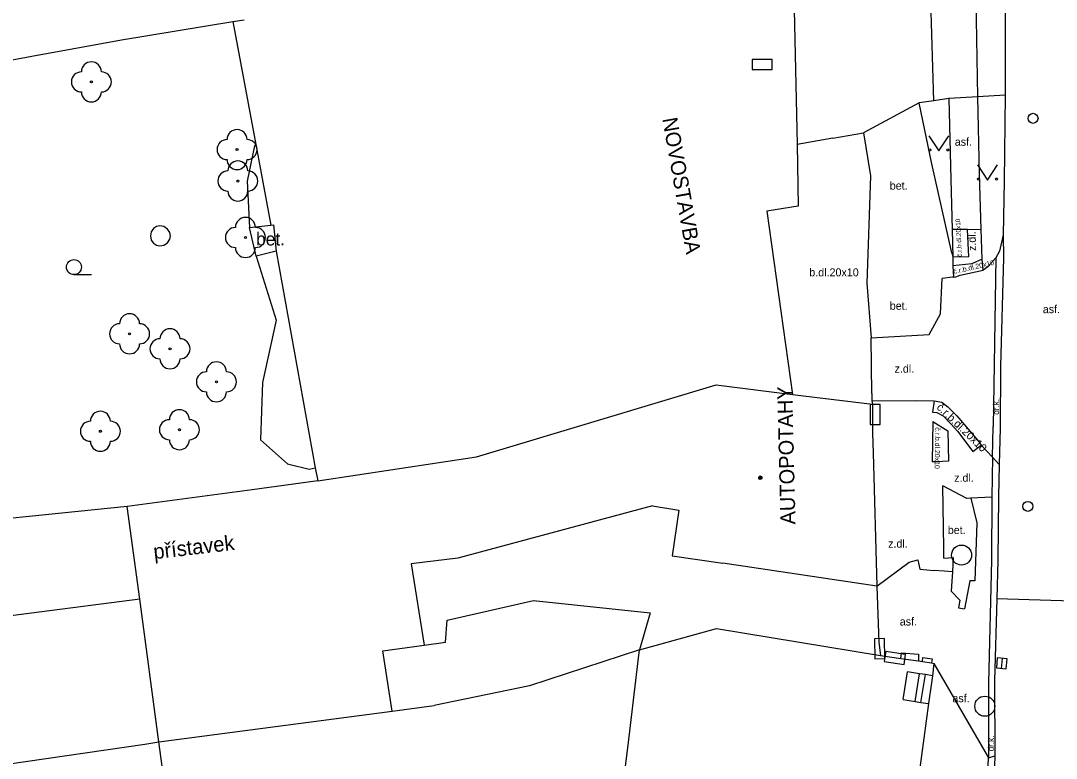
# Model space of a CAD drawing. Extents: x -596229 to -595156, y -1161237 to -1159376.
# Drawn here: x -595437.1 to -595385.3, y -1160815.3 to -1160778.5 of the extents above; entities that cross this region are included whole.
import ezdxf

# ---------------------------------------------------------------- set-up
doc = ezdxf.new("R2010")
doc.units = 0
for name, color, linetype in [('DOP - rozhrani ploch obecne', 7, 'Continuous'), ('Level 22', 7, 'Continuous'), ('Level 24', 7, 'Continuous'), ('Level 27', 7, 'Continuous'), ('Level 28', 7, 'Continuous'), ('Level 36', 7, 'Continuous'), ('Level 39', 7, 'Continuous'), ('silnoproud - povrch.  znaky a  RIS  skut. velikost', 7, 'Continuous'), ('Specificka linie pasportu komunikaci', 7, 'Continuous'), ('TM - budovy zdene_ betonove - NP', 7, 'Continuous'), ('TM - budovy zdene_ betonove - VP', 7, 'Continuous'), ('TM - chodniky - VP', 7, 'Continuous'), ('TM - dolni hrana svahu', 7, 'Continuous'), ('TM - komunikace - VP', 7, 'Continuous'), ('TM - letecke snimky - pomocna linie', 7, 'Continuous'), ('TM - plot drateny_ kovovy - VP', 7, 'Continuous'), ('TM - plot zdeny_ ohradni zed - VP', 7, 'Continuous'), ('TM - podezdivka plotu - VP', 7, 'Continuous'), ('TM - pomocna konstrukcni linie', 7, 'Continuous'), ('TM - popis objektu', 7, 'Continuous'), ('TM - popis povrchu', 7, 'Continuous'), ('TM - poznamka', 7, 'Continuous'), ('TM - rozhrani mezi zpev. plochami mezi sebou - VP', 7, 'Continuous'), ('TM - rozhrani ploch obecne - VP', 7, 'Continuous'), ('TM - schody - VP', 7, 'Continuous'), ('TM - vjezd na pozemek', 7, 'Continuous'), ('TM - vstup do budovy - nerozlisene', 7, 'Continuous')]:
    doc.layers.add(name, color=color, linetype=linetype)

msp = doc.modelspace()

# ---------------------------------------------------------------- linework, layer by layer
at = {"layer": 'DOP - rozhrani ploch obecne'}
for points in [[(-595426.49, -1160778.56), (-595425.34, -1160784.7)], [(-595425.34, -1160784.7), (-595424.59, -1160788.72)], [(-595424.32, -1160790.03), (-595422.37, -1160800.85)], [(-595422.37, -1160800.85), (-595422.25, -1160801.5)]]:
    msp.add_lwpolyline(points, dxfattribs=at)
at = {"layer": 'Level 22'}
for centre in [(-595433.56, -1160781.57), (-595426.28, -1160784.95), (-595426.24, -1160786.52), (-595425.86, -1160789.34), (-595431.65, -1160794.15), (-595429.63, -1160794.9), (-595427.31, -1160796.55), (-595433.11, -1160799.02), (-595429.16, -1160798.94)]:
    msp.add_circle(centre, 0.05, dxfattribs=at)
for centre, start, end in [((-595433.56, -1160781.07), 0, 180), ((-595434.06, -1160781.57), 90, 270), ((-595433.06, -1160781.57), 270, 90), ((-595433.56, -1160782.07), 180, 0), ((-595426.28, -1160784.45), 0, 180), ((-595426.78, -1160784.95), 90, 270), ((-595425.78, -1160784.95), 270, 90), ((-595426.28, -1160785.45), 180, 0), ((-595426.24, -1160786.02), 0, 180), ((-595426.74, -1160786.52), 90, 270), ((-595425.74, -1160786.52), 270, 90), ((-595426.24, -1160787.02), 180, 0), ((-595425.86, -1160788.84), 0, 180), ((-595426.36, -1160789.34), 90, 270), ((-595425.36, -1160789.34), 270, 90), ((-595425.86, -1160789.84), 180, 0), ((-595431.65, -1160793.65), 0, 180), ((-595432.15, -1160794.15), 90, 270), ((-595431.15, -1160794.15), 270, 90), ((-595430.13, -1160794.9), 90, 270), ((-595429.63, -1160794.4), 0, 180), ((-595429.13, -1160794.9), 270, 90), ((-595431.65, -1160794.65), 180, 0), ((-595429.63, -1160795.4), 180, 0), ((-595427.31, -1160796.05), 0, 180), ((-595427.81, -1160796.55), 90, 270), ((-595426.81, -1160796.55), 270, 90), ((-595427.31, -1160797.05), 180, 0), ((-595433.11, -1160798.52), 0, 180), ((-595429.16, -1160798.44), 0, 180), ((-595433.61, -1160799.02), 90, 270), ((-595432.61, -1160799.02), 270, 90), ((-595429.66, -1160798.94), 90, 270), ((-595428.66, -1160798.94), 270, 90), ((-595433.11, -1160799.52), 180, 0), ((-595429.16, -1160799.44), 180, 0)]:
    msp.add_arc(centre, 0.5, start, end, dxfattribs=at)
at = {"layer": 'Level 24'}
for points in [[(-595399.532, -1160780.451), (-595400.532, -1160780.451), (-595400.532, -1160780.951), (-595399.532, -1160780.951)], [(-595394.131, -1160798.678), (-595394.131, -1160797.678), (-595394.631, -1160797.678), (-595394.631, -1160798.678)], [(-595393.9, -1160810.371), (-595393.925, -1160809.371), (-595394.425, -1160809.384), (-595394.399, -1160810.383)], [(-595392.872, -1160810.167), (-595393.86, -1160810.019), (-595393.935, -1160810.513), (-595392.946, -1160810.661)]]:
    msp.add_lwpolyline(points, close=True, dxfattribs=at)
at = {"layer": 'Level 27'}
msp.add_line((-595388.035, -1160810.361), (-595388.085, -1160810.859), dxfattribs=at)
msp.add_lwpolyline([(-595388.284, -1160810.337), (-595388.333, -1160810.834), (-595387.836, -1160810.883), (-595387.787, -1160810.386)], close=True, dxfattribs=at)
for centre in [(-595390.07, -1160805.2), (-595388.91, -1160812.75)]:
    msp.add_circle(centre, 0.5, dxfattribs=at)
at = {"layer": 'Level 28'}
for centre in [(-595386.5, -1160783.39), (-595386.76, -1160802.77)]:
    msp.add_circle(centre, 0.25, dxfattribs=at)
at = {"layer": 'Level 36'}
msp.add_line((-595434.43, -1160791.195), (-595433.555, -1160791.195), dxfattribs=at)
for points in [[(-595391.71, -1160784.27), (-595391.21, -1160785.02), (-595390.71, -1160784.27)], [(-595389.27, -1160785.72), (-595388.77, -1160786.47), (-595388.27, -1160785.72)]]:
    msp.add_lwpolyline(points, dxfattribs=at)
for centre, radius in [((-595391.66, -1160784.97), 0.05), ((-595390.761, -1160784.97), 0.05), ((-595389.22, -1160786.42), 0.05), ((-595388.321, -1160786.42), 0.05), ((-595434.43, -1160790.82), 0.375)]:
    msp.add_circle(centre, radius, dxfattribs=at)
at = {"layer": 'Level 39'}
for radius in [0.09, 0.0398]:
    msp.add_circle((-595400.13, -1160801.34), radius, dxfattribs=at)
at = {"layer": 'silnoproud - povrch.  znaky a  RIS  skut. velikost'}
msp.add_lwpolyline([(-595392.03, -1160810.52), (-595392, -1160810.31), (-595391.54, -1160810.38), (-595391.57, -1160810.59)], dxfattribs=at)
at = {"layer": 'Specificka linie pasportu komunikaci'}
for points in [[(-595390.71, -1160782.4), (-595391.46, -1160782.51)], [(-595389.25, -1160782.31), (-595390.71, -1160782.4)], [(-595387.9, -1160782.24), (-595389.25, -1160782.31)], [(-595392.19, -1160782.62), (-595394.97, -1160784.11)], [(-595391.46, -1160782.51), (-595392.19, -1160782.62)], [(-595384.53, -1160807.5), (-595388.31, -1160807.39)], [(-595391.45, -1160810.61), (-595388.72, -1160815.32)], [(-595388.72, -1160815.32), (-595388.41, -1160815.22)]]:
    msp.add_lwpolyline(points, dxfattribs=at)
at = {"layer": 'TM - budovy zdene_ betonove - NP'}
for points in [[(-595392.99, -1160812.42), (-595392.77, -1160811.03)], [(-595392.18, -1160811.13), (-595392.77, -1160811.03)], [(-595391.88, -1160811.17), (-595392.18, -1160811.13)], [(-595391.53, -1160811.23), (-595391.88, -1160811.17)], [(-595392.99, -1160812.42), (-595392.39, -1160812.51)], [(-595392.39, -1160812.51), (-595392.1, -1160812.56)], [(-595392.1, -1160812.56), (-595391.72, -1160812.61)]]:
    msp.add_lwpolyline(points, dxfattribs=at)
at = {"layer": 'TM - budovy zdene_ betonove - VP'}
for points in [[(-595398.43, -1160777.97), (-595398.29, -1160784.7)], [(-595432.06, -1160779.47), (-595426.49, -1160778.56)], [(-595426.49, -1160778.56), (-595425.93, -1160778.47)], [(-595436.54, -1160780.29), (-595432.06, -1160779.47)], [(-595441.92, -1160781.28), (-595436.54, -1160780.29)], [(-595398.29, -1160784.7), (-595398.23, -1160787.77), (-595399.8, -1160788.03)], [(-595399.8, -1160788.03), (-595398.52, -1160797.18)], [(-595414.32, -1160800.3), (-595407.94, -1160798.38), (-595402.33, -1160796.7)], [(-595402.33, -1160796.7), (-595398.52, -1160797.18)], [(-595398.52, -1160797.18), (-595394.52, -1160797.66)], [(-595394.52, -1160797.66), (-595394.52, -1160799.11)], [(-595422.25, -1160801.5), (-595414.32, -1160800.3)], [(-595394.49, -1160800.1), (-595394.3, -1160806.75)], [(-595422.25, -1160801.5), (-595425.52, -1160801.94)], [(-595425.52, -1160801.94), (-595431.77, -1160802.78)], [(-595431.77, -1160802.78), (-595442.56, -1160803.87)], [(-595431.14, -1160807.41), (-595431.77, -1160802.78)], [(-595405.51, -1160802.74), (-595415.24, -1160805.36)], [(-595415.24, -1160805.36), (-595417.58, -1160805.64)], [(-595417.58, -1160805.64), (-595416.92, -1160809.7)], [(-595394.3, -1160806.75), (-595402, -1160805.61)], [(-595431.14, -1160807.41), (-595441.99, -1160808.8)], [(-595430.18, -1160814.53), (-595431.14, -1160807.41)], [(-595406.16, -1160809.93), (-595402.32, -1160808.87)], [(-595402.32, -1160808.87), (-595394.13, -1160810.21)], [(-595406.23, -1160810.49), (-595406.16, -1160809.93)], [(-595394.13, -1160810.21), (-595393.1, -1160810.36)], [(-595393.1, -1160810.36), (-595392.23, -1160810.49)], [(-595406.73, -1160814.69), (-595406.23, -1160810.49)], [(-595392.23, -1160810.49), (-595392.03, -1160810.52)], [(-595392.03, -1160810.52), (-595391.57, -1160810.59)], [(-595391.57, -1160810.59), (-595391.45, -1160810.61)], [(-595391.45, -1160810.61), (-595391.53, -1160811.23)], [(-595391.53, -1160811.23), (-595391.72, -1160812.61)], [(-595430.18, -1160814.53), (-595418.52, -1160813)], [(-595391.72, -1160812.61), (-595393.12, -1160823)], [(-595430.88, -1160814.64), (-595430.18, -1160814.53)], [(-595429.62, -1160818.68), (-595430.18, -1160814.53)], [(-595440.76, -1160816.08), (-595430.88, -1160814.64)], [(-595406.91, -1160816.14), (-595406.73, -1160814.69)]]:
    msp.add_lwpolyline(points, dxfattribs=at)
at = {"layer": 'TM - chodniky - VP'}
for points in [[(-595389.25, -1160782.31), (-595389.47, -1160769.75), (-595389.66, -1160756.93)], [(-595390.71, -1160782.4), (-595390.6, -1160786.44), (-595390.54, -1160788.94)], [(-595389.1, -1160788.93), (-595389.18, -1160786.17), (-595389.25, -1160782.31)], [(-595390.54, -1160788.94), (-595390.51, -1160790.33)], [(-595389.05, -1160790.42), (-595389.1, -1160788.93)], [(-595389, -1160790.97), (-595389.05, -1160790.42)]]:
    msp.add_lwpolyline(points, dxfattribs=at)
at = {"layer": 'TM - dolni hrana svahu'}
for points in [[(-595425.41, -1160784.76), (-595425.78, -1160786.52)], [(-595425.34, -1160784.7), (-595425.41, -1160784.76)], [(-595425.78, -1160786.52), (-595425.66, -1160788.84)], [(-595425.33, -1160790.28), (-595424.33, -1160793.47)], [(-595424.33, -1160793.47), (-595425, -1160796.58)], [(-595425, -1160796.58), (-595425.1, -1160799.45)], [(-595425.1, -1160799.45), (-595423.75, -1160800.65)], [(-595423.75, -1160800.65), (-595422.68, -1160800.91), (-595422.37, -1160800.85)]]:
    msp.add_lwpolyline(points, dxfattribs=at)
at = {"layer": 'TM - komunikace - VP'}
for points in [[(-595387.88, -1160772.37), (-595387.88, -1160772.75), (-595387.9, -1160782.24)], [(-595387.9, -1160782.24), (-595387.94, -1160786.52), (-595388, -1160789.21)], [(-595390.55, -1160790.11), (-595391.56, -1160785.67), (-595392.19, -1160782.62)], [(-595388, -1160789.21), (-595388.17, -1160790.03)], [(-595390.55, -1160790.11), (-595390.51, -1160790.33)], [(-595388.17, -1160790.03), (-595388.36, -1160790.36)], [(-595390.51, -1160790.33), (-595390.5, -1160790.76)], [(-595390.5, -1160790.76), (-595390.47, -1160791.32)], [(-595388.36, -1160790.36), (-595388.76, -1160790.81)], [(-595390.47, -1160791.32), (-595390.36, -1160791.3), (-595390.14, -1160791.23), (-595389, -1160790.97)], [(-595388.76, -1160790.81), (-595389, -1160790.97)], [(-595394.55, -1160797.5), (-595392.39, -1160797.49), (-595391.44, -1160797.5)], [(-595391.44, -1160797.5), (-595391.06, -1160797.57), (-595390.75, -1160797.8), (-595390.3, -1160798.24), (-595389.26, -1160799.48), (-595389.09, -1160799.71)], [(-595389.09, -1160799.71), (-595388.53, -1160800.31)], [(-595388.53, -1160800.31), (-595388.19, -1160800.68)], [(-595388.19, -1160800.68), (-595388.23, -1160802.29), (-595388.26, -1160805.46), (-595388.31, -1160807.39)], [(-595388.31, -1160807.39), (-595388.43, -1160811.48)], [(-595388.43, -1160811.48), (-595388.41, -1160815.22)], [(-595388.41, -1160815.22), (-595388.72, -1160824.82)]]:
    msp.add_lwpolyline(points, dxfattribs=at)
at = {"layer": 'TM - letecke snimky - pomocna linie'}
for points in [[(-595405.51, -1160802.74), (-595404.2, -1160802.96), (-595404.54, -1160805.24), (-595402, -1160805.61)], [(-595416.92, -1160809.7), (-595415.86, -1160809.55), (-595415.78, -1160808.45), (-595411.46, -1160807.47), (-595405.64, -1160808.08), (-595406.16, -1160809.93)], [(-595418.52, -1160813), (-595418.99, -1160809.98), (-595416.92, -1160809.7)]]:
    msp.add_lwpolyline(points, dxfattribs=at)
at = {"layer": 'TM - plot drateny_ kovovy - VP'}
msp.add_lwpolyline([(-595391.46, -1160782.51), (-595391.8, -1160770.84), (-595392.76, -1160757.53)], dxfattribs=at)
at = {"layer": 'TM - plot zdeny_ ohradni zed - VP'}
msp.add_lwpolyline([(-595406.16, -1160809.93), (-595411.66, -1160811.73), (-595416.42, -1160812.72)], dxfattribs=at)
at = {"layer": 'TM - podezdivka plotu - VP'}
for points in [[(-595393.1, -1160810.36), (-595393.07, -1160810.09)], [(-595393.07, -1160810.09), (-595392.23, -1160810.15), (-595392.23, -1160810.49)]]:
    msp.add_lwpolyline(points, dxfattribs=at)
at = {"layer": 'TM - pomocna konstrukcni linie'}
for points in [[(-595396.51, -1160784.38), (-595398.29, -1160784.7)], [(-595394.55, -1160797.5), (-595394.52, -1160797.66)]]:
    msp.add_lwpolyline(points, dxfattribs=at)
at = {"layer": 'TM - rozhrani mezi zpev. plochami mezi sebou - VP'}
for points in [[(-595396.51, -1160784.38), (-595394.97, -1160784.11)], [(-595394.97, -1160784.11), (-595394.62, -1160786.26), (-595394.81, -1160791.62), (-595394.59, -1160794.35)], [(-595389.78, -1160788.94), (-595390.54, -1160788.94)], [(-595389.78, -1160788.94), (-595389.1, -1160788.93)], [(-595389.7, -1160790.31), (-595389.78, -1160788.94)], [(-595389.7, -1160790.31), (-595390.51, -1160790.33)], [(-595389.05, -1160790.42), (-595389.56, -1160790.66), (-595390.5, -1160790.76)], [(-595394.59, -1160794.35), (-595391.69, -1160794.19), (-595391.12, -1160793.16), (-595391.04, -1160791.39)], [(-595390.47, -1160791.32), (-595390.53, -1160791.32), (-595391.04, -1160791.39)], [(-595394.55, -1160797.14), (-595394.59, -1160794.35)], [(-595394.55, -1160797.14), (-595394.55, -1160797.5)], [(-595391.44, -1160797.5), (-595391.53, -1160798.07), (-595391.31, -1160798.08), (-595390.99, -1160798.25), (-595390.59, -1160798.67), (-595390.28, -1160799.01), (-595389.5, -1160800.03), (-595389.09, -1160799.71)], [(-595391.51, -1160798.53), (-595390.76, -1160799), (-595390.73, -1160800.52), (-595391.03, -1160800.53), (-595391.2, -1160800.54), (-595391.35, -1160800.54), (-595391.54, -1160800.55)], [(-595391.51, -1160798.53), (-595391.54, -1160800.55)], [(-595389.8, -1160802.37), (-595391.01, -1160801.75)], [(-595390.95, -1160805.36), (-595390.96, -1160804.85), (-595391.01, -1160801.75)], [(-595389.61, -1160802.36), (-595389.31, -1160803.59), (-595389.4, -1160806.49), (-595389.65, -1160806.49), (-595389.93, -1160807.88)], [(-595389.61, -1160802.36), (-595389.8, -1160802.37)], [(-595388.56, -1160802.31), (-595389.61, -1160802.36)], [(-595394.3, -1160806.75), (-595392.69, -1160805.56)], [(-595392.69, -1160805.56), (-595392.25, -1160805.44), (-595392.15, -1160805.91)], [(-595390.95, -1160805.36), (-595390.49, -1160805.33), (-595390.53, -1160806.04)], [(-595392.15, -1160805.91), (-595391.46, -1160805.97)], [(-595390.94, -1160806.01), (-595391.46, -1160805.97)], [(-595390.53, -1160806.04), (-595390.94, -1160806.01)], [(-595390.53, -1160806.04), (-595390.55, -1160806.5), (-595390.59, -1160807.01), (-595390.16, -1160807.45), (-595390.22, -1160807.84), (-595389.93, -1160807.88)], [(-595389.15, -1160824.95), (-595388.72, -1160815.32)]]:
    msp.add_lwpolyline(points, dxfattribs=at)
at = {"layer": 'TM - rozhrani ploch obecne - VP'}
for points in [[(-595430.57, -1160789.05), (-595430.61, -1160789.26)], [(-595430.45, -1160788.9), (-595430.57, -1160789.05)], [(-595430.31, -1160788.8), (-595430.45, -1160788.9)], [(-595430.13, -1160788.76), (-595430.31, -1160788.8)], [(-595429.93, -1160788.8), (-595430.13, -1160788.76)], [(-595429.75, -1160788.92), (-595429.93, -1160788.8)], [(-595429.64, -1160789.09), (-595429.75, -1160788.92)], [(-595429.61, -1160789.26), (-595429.64, -1160789.09)], [(-595425.66, -1160788.84), (-595424.59, -1160788.72)], [(-595425.33, -1160790.28), (-595425.66, -1160788.84)], [(-595424.59, -1160788.72), (-595424.46, -1160788.71)], [(-595424.46, -1160788.71), (-595424.32, -1160790.03)], [(-595388, -1160789.21), (-595387.98, -1160790.35), (-595388.12, -1160795.79)], [(-595430.61, -1160789.26), (-595430.57, -1160789.47)], [(-595430.57, -1160789.47), (-595430.45, -1160789.63)], [(-595430.45, -1160789.63), (-595430.31, -1160789.72)], [(-595430.31, -1160789.72), (-595430.13, -1160789.76)], [(-595430.13, -1160789.76), (-595429.93, -1160789.72)], [(-595429.93, -1160789.72), (-595429.75, -1160789.61)], [(-595429.75, -1160789.61), (-595429.64, -1160789.43)], [(-595429.64, -1160789.43), (-595429.61, -1160789.26)], [(-595424.32, -1160790.03), (-595425.33, -1160790.28)], [(-595388.36, -1160790.36), (-595388.45, -1160795.67)], [(-595388.45, -1160795.67), (-595388.49, -1160798.78)], [(-595388.12, -1160795.79), (-595388.14, -1160798.86)], [(-595388.53, -1160800.31), (-595388.49, -1160798.78)], [(-595388.14, -1160798.86), (-595388.19, -1160800.68)], [(-595388.53, -1160800.31), (-595388.56, -1160802.31)], [(-595388.56, -1160802.31), (-595388.58, -1160805.46), (-595388.72, -1160811.58)], [(-595394.2, -1160809.56), (-595394.13, -1160810.21)], [(-595388.72, -1160811.58), (-595388.72, -1160815.32)], [(-595418.52, -1160813), (-595416.42, -1160812.72)]]:
    msp.add_lwpolyline(points, dxfattribs=at)
at = {"layer": 'TM - schody - VP'}
for points in [[(-595392.39, -1160812.51), (-595392.18, -1160811.13)], [(-595392.1, -1160812.56), (-595391.88, -1160811.17)]]:
    msp.add_lwpolyline(points, dxfattribs=at)
at = {"layer": 'TM - vjezd na pozemek'}
msp.add_lwpolyline([(-595394.3, -1160806.75), (-595394.2, -1160809.56)], dxfattribs=at)
at = {"layer": 'TM - vstup do budovy - nerozlisene'}
msp.add_lwpolyline([(-595394.52, -1160799.11), (-595394.49, -1160800.1)], dxfattribs=at)

# ---------------------------------------------------------------- texts
at = {"layer": 'TM - popis objektu'}
for s, rotation, p in [('NOVOSTAVBA', 280, (-595405.03, -1160783.41)), ('AUTOPOTAHY', 91.3864, (-595398.37, -1160803.67))]:
    msp.add_text(s, height=0.75, rotation=rotation, dxfattribs=at).set_placement(p)
at = {"layer": 'TM - popis povrchu'}
for s, height, rotation, p in [('asf.', 0.4, 0.0894, (-595390.41, -1160784.76)), ('bet.', 0.4, 359.9907, (-595393.66, -1160786.95)), ('č.r.b.dl.20x10', 0.23, 93, (-595390.05, -1160790.3)), ('z.dl.', 0.4, 92, (-595389.34, -1160790.01)), ('č.r.b.dl.20x10', 0.25, 13, (-595390.45, -1160791.17)), ('b.dl.20x10', 0.4, 359.9907, (-595397.68, -1160791.28)), ('bet.', 0.4, 359.9907, (-595393.66, -1160792.95)), ('asf.', 0.4, 0.0894, (-595386.01, -1160793.12)), ('z.dl.', 0.4, 359.9907, (-595393.42, -1160796.09)), ('dr.k.', 0.3, 89.6175, (-595388.2, -1160798.19)), ('č.r.b.dl.20x10', 0.4, 316, (-595391.35, -1160797.86)), ('č.r.b.dl.20x10', 0.25, 269, (-595391.38, -1160798.82)), ('z.dl.', 0.4, 359.9907, (-595390.44, -1160801.54)), ('bet.', 0.4, 359.9907, (-595390.76, -1160804.15)), ('asf.', 0.4, 0.0894, (-595393.16, -1160808.72)), ('asf.', 0.4, 0.0894, (-595390.53, -1160812.55)), ('dr.k.', 0.3, 89.6175, (-595388.46, -1160815))]:
    msp.add_text(s, height=height, rotation=rotation, dxfattribs=at).set_placement(p)
for s, height, p in [('bet.', 0.65, (-595425.33, -1160789.74)), ('z.dl.', 0.4, (-595393.74, -1160804.83))]:
    msp.add_text(s, height=height, dxfattribs=at).set_placement(p)
at = {"layer": 'TM - poznamka'}
msp.add_text('přístavek', height=0.75, rotation=6.6148, dxfattribs=at).set_placement((-595430.42, -1160805.41))

doc.saveas('drawing.dxf')
